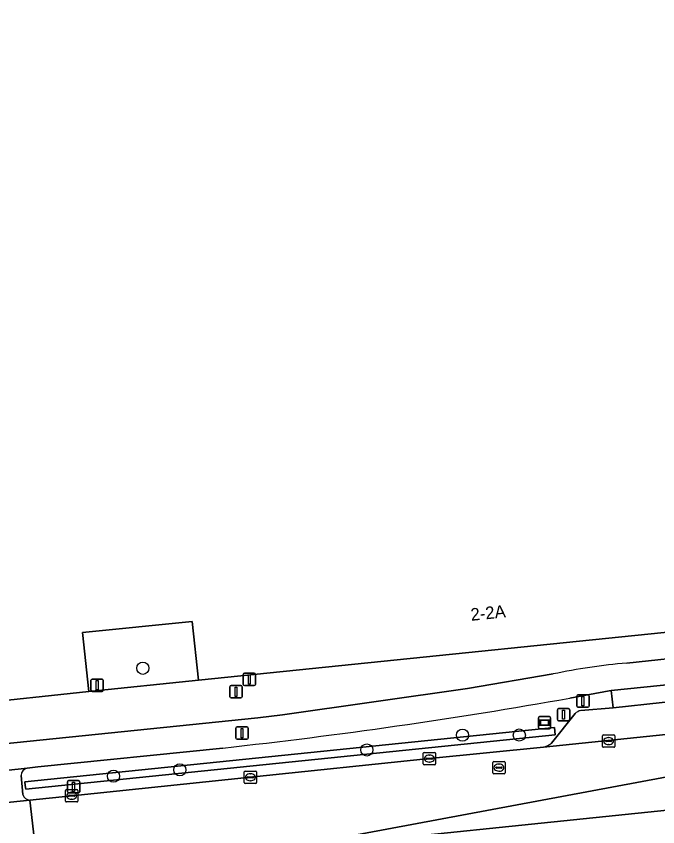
# Model space of a CAD drawing. Extents: x 160675 to 161153, y 383241 to 383714.
# Drawn here: x 161013.1 to 161064.7, y 383570 to 383635.2 of the extents above; entities that cross this region are included whole.
import ezdxf

# ---------------------------------------------------------------- set-up
doc = ezdxf.new("R2010")
doc.units = 0
for name, color, linetype in [('IMGEO_Afsluitpaal', 7, 'Continuous'), ('IMGEO_Berm_groen', 7, 'Continuous'), ('IMGEO_Boom', 7, 'Continuous'), ('IMGEO_Drukknoppaal', 7, 'Continuous'), ('IMGEO_Fietspad_gesloten', 7, 'Continuous'), ('IMGEO_Groenvoorziening', 7, 'Continuous'), ('IMGEO_Haag', 7, 'Continuous'), ('IMGEO_Kolk', 7, 'Continuous'), ('IMGEO_Lichtmast', 7, 'Continuous'), ('IMGEO_OVBaan_gesloten', 7, 'Continuous'), ('IMGEO_Pand', 7, 'Continuous'), ('IMGEO_Pand_nummerreeks', 7, 'Continuous'), ('IMGEO_Parkeervlak_open', 7, 'Continuous'), ('IMGEO_Rijbaan_lokaal_gesloten', 7, 'Continuous'), ('IMGEO_Rioolput', 7, 'Continuous'), ('IMGEO_Voetpad_open', 7, 'Continuous'), ('IMGEO_Wegwijzer', 7, 'Continuous')]:
    doc.layers.add(name, color=color, linetype=linetype)

msp = doc.modelspace()

# ---------------------------------------------------------------- linework, layer by layer
at = {"layer": 'IMGEO_Afsluitpaal'}
for p, q in [((161058.161, 383579.726), (161058.161, 383580.526)), ((161058.161, 383580.526), (161058.161, 383579.726)), ((161058.261, 383580.626), (161059.051, 383580.626)), ((161059.051, 383580.626), (161058.261, 383580.626)), ((161059.151, 383580.526), (161059.151, 383579.726)), ((161059.151, 383579.726), (161059.151, 383580.526)), ((161059.051, 383579.626), (161058.261, 383579.626)), ((161058.261, 383579.626), (161059.051, 383579.626)), ((161056.603, 383578.633), (161056.603, 383579.433)), ((161056.603, 383579.433), (161056.603, 383578.633)), ((161056.703, 383579.533), (161057.493, 383579.533)), ((161057.493, 383579.533), (161056.703, 383579.533)), ((161057.593, 383579.433), (161057.593, 383578.633)), ((161057.593, 383578.633), (161057.593, 383579.433)), ((161057.493, 383578.533), (161056.703, 383578.533)), ((161056.703, 383578.533), (161057.493, 383578.533))]:
    msp.add_line(p, q, dxfattribs=at)
for points in [[(161058.581, 383580.501), (161058.731, 383580.501), (161058.731, 383579.751), (161058.581, 383579.751), (161058.581, 383580.501)], [(161057.023, 383579.408), (161057.173, 383579.408), (161057.173, 383578.658), (161057.023, 383578.658), (161057.023, 383579.408)]]:
    msp.add_lwpolyline(points, dxfattribs=at)
for centre, start, end in [((161058.261, 383580.526), 90, 180), ((161058.261, 383580.526), 90, 180), ((161059.051, 383580.526), 0, 90), ((161059.051, 383580.526), 360, 90), ((161058.261, 383579.726), 180, 270), ((161058.261, 383579.726), 180, 270), ((161059.051, 383579.726), 270, 0), ((161059.051, 383579.726), 270, 0), ((161056.703, 383579.433), 90, 180), ((161056.703, 383579.433), 90, 180), ((161057.493, 383579.433), 0, 90), ((161057.493, 383579.433), 360, 90), ((161056.703, 383578.633), 180, 270), ((161056.703, 383578.633), 180, 270), ((161057.493, 383578.633), 270, 0), ((161057.493, 383578.633), 270, 0)]:
    msp.add_arc(centre, 0.1, start, end, dxfattribs=at)
at = {"layer": 'IMGEO_Berm_groen'}
for points in [[(161058.487, 383579.368), (161061.08, 383579.583), (161060.938, 383580.969), (161060.766, 383580.951), (161057.592, 383580.363)], [(161056.12, 383576.752), (161058.025, 383579.118)], [(161029.7, 383576.35), (161014.824, 383574.826), (161013.963, 383574.724)], [(161014.164, 383572.163), (161017.538, 383572.511), (161031.914, 383573.995), (161046.311, 383575.497), (161055.488, 383576.424)], [(161034.895, 383568.454), (161014.99, 383566.38), (161015.019, 383566.144), (161038.417, 383568.551), (161084.138, 383573.282), (161083.912, 383576.034)], [(161083.912, 383576.034), (161067.416, 383574.334), (161065.429, 383574.038), (161038.862, 383569.063)], [(161013.477, 383574.137), (161013.611, 383572.599)]]:
    msp.add_lwpolyline(points, dxfattribs=at)
msp.add_lwpolyline([(161056.358, 383578.002), (161056.389, 383577.704), (161056.42, 383577.406), (161013.839, 383573.04), (161013.808, 383573.338), (161013.777, 383573.636)], close=True, dxfattribs=at)
for centre, radius, start, end in [((160983.214, 383998.386), 424.589, 276.28566, 280.08898), ((161058.724, 383578.377), 1.019, 103.47843, 133.35947), ((161055.156, 383577.836), 1.45, 283.21708, 311.6404), ((161014.063, 383574.146), 0.586, 99.84561, 180.90904), ((161014.195, 383572.771), 0.609, 196.40969, 267.08392)]:
    msp.add_arc(centre, radius, start, end, dxfattribs=at)
at = {"layer": 'IMGEO_Boom'}
for centre in [(161023.265, 383582.766), (161048.966, 383577.378), (161053.538, 383577.393), (161041.279, 383576.195), (161026.237, 383574.59), (161020.895, 383574.084)]:
    msp.add_circle(centre, 0.489, dxfattribs=at)
at = {"layer": 'IMGEO_Drukknoppaal'}
for p, q in [((161031.328, 383581.471), (161031.328, 383582.271)), ((161031.328, 383582.271), (161031.328, 383581.471)), ((161031.428, 383582.371), (161032.218, 383582.371)), ((161032.218, 383582.371), (161031.428, 383582.371)), ((161032.318, 383582.271), (161032.318, 383581.471)), ((161032.318, 383581.471), (161032.318, 383582.271)), ((161019.09, 383581), (161019.09, 383581.8)), ((161019.09, 383581.8), (161019.09, 383581)), ((161019.19, 383581.9), (161019.98, 383581.9)), ((161019.98, 383581.9), (161019.19, 383581.9)), ((161020.08, 383581.8), (161020.08, 383581)), ((161020.08, 383581), (161020.08, 383581.8)), ((161019.98, 383580.9), (161019.19, 383580.9)), ((161019.19, 383580.9), (161019.98, 383580.9)), ((161030.256, 383580.479), (161030.256, 383581.279)), ((161030.256, 383581.279), (161030.256, 383580.479)), ((161030.356, 383581.379), (161031.146, 383581.379)), ((161031.146, 383581.379), (161030.356, 383581.379)), ((161031.246, 383581.279), (161031.246, 383580.479)), ((161031.246, 383580.479), (161031.246, 383581.279)), ((161032.218, 383581.371), (161031.428, 383581.371)), ((161031.428, 383581.371), (161032.218, 383581.371)), ((161031.146, 383580.379), (161030.356, 383580.379)), ((161030.356, 383580.379), (161031.146, 383580.379)), ((161030.737, 383577.152), (161030.737, 383577.952)), ((161030.737, 383577.952), (161030.737, 383577.152)), ((161030.837, 383578.052), (161031.627, 383578.052)), ((161031.627, 383578.052), (161030.837, 383578.052)), ((161031.727, 383577.952), (161031.727, 383577.152)), ((161031.727, 383577.152), (161031.727, 383577.952)), ((161031.627, 383577.052), (161030.837, 383577.052)), ((161030.837, 383577.052), (161031.627, 383577.052))]:
    msp.add_line(p, q, dxfattribs=at)
for points in [[(161031.748, 383582.246), (161031.898, 383582.246), (161031.898, 383581.496), (161031.748, 383581.496), (161031.748, 383582.246)], [(161019.51, 383581.775), (161019.66, 383581.775), (161019.66, 383581.025), (161019.51, 383581.025), (161019.51, 383581.775)], [(161030.676, 383581.254), (161030.826, 383581.254), (161030.826, 383580.504), (161030.676, 383580.504), (161030.676, 383581.254)], [(161031.157, 383577.927), (161031.307, 383577.927), (161031.307, 383577.177), (161031.157, 383577.177), (161031.157, 383577.927)]]:
    msp.add_lwpolyline(points, dxfattribs=at)
for centre, start, end in [((161031.428, 383582.271), 90, 180), ((161031.428, 383582.271), 90, 180), ((161032.218, 383582.271), 0, 90), ((161032.218, 383582.271), 360, 90), ((161019.19, 383581.8), 90, 180), ((161019.19, 383581.8), 90, 180), ((161019.98, 383581.8), 0, 90), ((161019.98, 383581.8), 360, 90), ((161019.19, 383581), 180, 270), ((161019.19, 383581), 180, 270), ((161019.98, 383581), 270, 0), ((161019.98, 383581), 270, 0), ((161030.356, 383581.279), 90, 180), ((161030.356, 383581.279), 90, 180), ((161031.146, 383581.279), 0, 90), ((161031.146, 383581.279), 360, 90), ((161031.428, 383581.471), 180, 270), ((161031.428, 383581.471), 180, 270), ((161032.218, 383581.471), 270, 0), ((161032.218, 383581.471), 270, 0), ((161030.356, 383580.479), 180, 270), ((161030.356, 383580.479), 180, 270), ((161031.146, 383580.479), 270, 0), ((161031.146, 383580.479), 270, 0), ((161030.837, 383577.952), 90, 180), ((161030.837, 383577.952), 90, 180), ((161031.627, 383577.952), 0, 90), ((161031.627, 383577.952), 360, 90), ((161030.837, 383577.152), 180, 270), ((161030.837, 383577.152), 180, 270), ((161031.627, 383577.152), 270, 0), ((161031.627, 383577.152), 270, 0)]:
    msp.add_arc(centre, 0.1, start, end, dxfattribs=at)
at = {"layer": 'IMGEO_Fietspad_gesloten'}
for points in [[(161120.919, 383585.807), (161124.393, 383586.061), (161124.031, 383588.251), (161097.14, 383585.472), (161095.135, 383585.325), (161088.148, 383584.88), (161085.622, 383584.741), (161084.155, 383584.661), (161072.168, 383584.096), (161068.177, 383583.808), (161062.195, 383583.186)], [(161056.263, 383582.305), (161049.373, 383581.126), (161034.486, 383579.01), (161032.513, 383578.778), (161009.712, 383576.451), (161000.877, 383575.549), (161003.815, 383573.673), (161007.334, 383574.037), (161007.359, 383574.04), (161010.5, 383574.361), (161010.512, 383574.362), (161013.963, 383574.724), (161014.824, 383574.826), (161029.7, 383576.35)], [(161057.592, 383580.363), (161060.766, 383580.951), (161060.938, 383580.969), (161068.814, 383581.779), (161068.858, 383581.784), (161074.699, 383582.085), (161084.836, 383582.551)]]:
    msp.add_lwpolyline(points, dxfattribs=at)
for centre, radius, start, end in [((161066.606, 383533.077), 50.303, 95.03024, 101.865), ((160983.214, 383998.386), 424.589, 276.28566, 280.08898)]:
    msp.add_arc(centre, radius, start, end, dxfattribs=at)
at = {"layer": 'IMGEO_Groenvoorziening'}
for points in [[(161027.74, 383581.8), (161027.23, 383586.54), (161018.41, 383585.64), (161018.91, 383580.89)], [(161056.42, 383577.406), (161056.389, 383577.704), (161056.358, 383578.002), (161013.777, 383573.636), (161013.808, 383573.338), (161013.839, 383573.04)]]:
    msp.add_lwpolyline(points, close=True, dxfattribs=at)
at = {"layer": 'IMGEO_Haag'}
msp.add_lwpolyline([(161056.42, 383577.406), (161056.389, 383577.704), (161056.358, 383578.002), (161013.777, 383573.636), (161013.808, 383573.338), (161013.839, 383573.04)], close=True, dxfattribs=at)
at = {"layer": 'IMGEO_Kolk'}
for p, q in [((161060.225, 383576.483), (161060.225, 383577.335)), ((161060.3, 383577.409), (161061.152, 383577.409)), ((161060.527, 383576.952), (161060.925, 383576.952)), ((161060.713, 383577.189), (161060.738, 383577.189)), ((161061.226, 383577.335), (161061.226, 383576.483)), ((161061.152, 383576.409), (161060.3, 383576.409)), ((161060.484, 383576.903), (161060.484, 383576.915)), ((161060.922, 383576.866), (161060.524, 383576.866)), ((161060.736, 383576.629), (161060.711, 383576.629)), ((161060.968, 383576.915), (161060.968, 383576.903)), ((161045.81, 383575.071), (161045.81, 383575.923)), ((161045.885, 383575.997), (161046.737, 383575.997)), ((161046.298, 383575.777), (161046.323, 383575.777)), ((161046.811, 383575.923), (161046.811, 383575.071)), ((161046.737, 383574.997), (161045.885, 383574.997)), ((161046.069, 383575.491), (161046.069, 383575.503)), ((161046.507, 383575.454), (161046.109, 383575.454)), ((161046.112, 383575.54), (161046.51, 383575.54)), ((161046.321, 383575.217), (161046.296, 383575.217)), ((161046.553, 383575.503), (161046.553, 383575.491)), ((161031.413, 383573.569), (161031.413, 383574.421)), ((161031.488, 383574.495), (161032.34, 383574.495)), ((161032.414, 383574.421), (161032.414, 383573.569)), ((161031.672, 383573.989), (161031.672, 383574.001)), ((161032.11, 383573.952), (161031.712, 383573.952)), ((161031.715, 383574.038), (161032.113, 383574.038)), ((161031.924, 383573.715), (161031.899, 383573.715)), ((161031.901, 383574.275), (161031.926, 383574.275)), ((161032.156, 383574.001), (161032.156, 383573.989)), ((161032.34, 383573.495), (161031.488, 383573.495)), ((161017.037, 383572.085), (161017.037, 383572.937)), ((161017.112, 383573.011), (161017.964, 383573.011)), ((161017.296, 383572.505), (161017.296, 383572.517)), ((161017.734, 383572.468), (161017.336, 383572.468)), ((161017.339, 383572.554), (161017.737, 383572.554)), ((161017.525, 383572.791), (161017.55, 383572.791)), ((161017.78, 383572.517), (161017.78, 383572.505)), ((161018.038, 383572.937), (161018.038, 383572.085)), ((161017.964, 383572.011), (161017.112, 383572.011)), ((161017.548, 383572.231), (161017.523, 383572.231))]:
    msp.add_line(p, q, dxfattribs=at)
for points in [[(161060.225, 383576.483), (161060.225, 383577.335)], [(161060.3, 383577.409), (161061.152, 383577.409)], [(161061.226, 383577.335), (161061.226, 383576.483)], [(161061.152, 383576.409), (161060.3, 383576.409)], [(161045.81, 383575.071), (161045.81, 383575.923)], [(161045.885, 383575.997), (161046.737, 383575.997)], [(161046.811, 383575.923), (161046.811, 383575.071)], [(161046.737, 383574.997), (161045.885, 383574.997)], [(161031.413, 383573.569), (161031.413, 383574.421)], [(161031.488, 383574.495), (161032.34, 383574.495)], [(161032.414, 383574.421), (161032.414, 383573.569)], [(161032.34, 383573.495), (161031.488, 383573.495)], [(161017.037, 383572.085), (161017.037, 383572.937)], [(161017.112, 383573.011), (161017.964, 383573.011)], [(161018.038, 383572.937), (161018.038, 383572.085)], [(161017.964, 383572.011), (161017.112, 383572.011)]]:
    msp.add_lwpolyline(points, dxfattribs=at)
for centre, radius, start, end in [((161060.302, 383577.333), 0.0765, 91.55205, 178.44795), ((161060.302, 383577.333), 0.0765, 91.55205, 178.44795), ((161060.524, 383576.912), 0.0403, 85.87752, 175.75265), ((161060.929, 383576.914), 0.0386, 1.73085, 96.63898), ((161061.15, 383577.333), 0.0765, 1.55205, 88.44795), ((161061.15, 383577.333), 0.0765, 1.55205, 88.44795), ((161060.302, 383576.485), 0.0765, 181.55205, 268.44795), ((161060.302, 383576.485), 0.0765, 181.55205, 268.44795), ((161060.521, 383576.902), 0.0366, 178.93798, 274.71019), ((161060.925, 383576.909), 0.043, 264.86636, 352.45326), ((161061.15, 383576.485), 0.0765, 271.55205, 358.44795), ((161061.15, 383576.485), 0.0765, 271.55205, 358.44795), ((161045.887, 383575.921), 0.0765, 91.55205, 178.44795), ((161045.887, 383575.921), 0.0765, 91.55205, 178.44795), ((161046.735, 383575.921), 0.0765, 1.55205, 88.44795), ((161046.735, 383575.921), 0.0765, 1.55205, 88.44795), ((161045.887, 383575.073), 0.0765, 181.55205, 268.44795), ((161045.887, 383575.073), 0.0765, 181.55205, 268.44795), ((161046.109, 383575.5), 0.0403, 85.87752, 175.75265), ((161046.106, 383575.49), 0.0366, 178.93798, 274.71019), ((161046.51, 383575.497), 0.043, 264.86636, 352.45326), ((161046.514, 383575.502), 0.0386, 1.73085, 96.63898), ((161046.735, 383575.073), 0.0765, 271.55205, 358.44795), ((161046.735, 383575.073), 0.0765, 271.55205, 358.44795), ((161031.49, 383574.419), 0.0765, 91.55205, 178.44795), ((161031.49, 383574.419), 0.0765, 91.55205, 178.44795), ((161032.338, 383574.419), 0.0765, 1.55205, 88.44795), ((161032.338, 383574.419), 0.0765, 1.55205, 88.44795), ((161031.712, 383573.998), 0.0403, 85.87752, 175.75265), ((161031.709, 383573.988), 0.0366, 178.93798, 274.71019), ((161032.113, 383573.995), 0.043, 264.86636, 352.45326), ((161032.117, 383574), 0.0386, 1.73085, 96.63898), ((161031.49, 383573.571), 0.0765, 181.55205, 268.44795), ((161031.49, 383573.571), 0.0765, 181.55205, 268.44795), ((161032.338, 383573.571), 0.0765, 271.55205, 358.44795), ((161032.338, 383573.571), 0.0765, 271.55205, 358.44795), ((161017.114, 383572.935), 0.0765, 91.55205, 178.44795), ((161017.114, 383572.935), 0.0765, 91.55205, 178.44795), ((161017.336, 383572.514), 0.0403, 85.87752, 175.75265), ((161017.333, 383572.504), 0.0366, 178.93798, 274.71019), ((161017.737, 383572.511), 0.043, 264.86636, 352.45326), ((161017.741, 383572.516), 0.0386, 1.73085, 96.63898), ((161017.962, 383572.935), 0.0765, 1.55205, 88.44795), ((161017.962, 383572.935), 0.0765, 1.55205, 88.44795), ((161017.114, 383572.087), 0.0765, 181.55205, 268.44795), ((161017.114, 383572.087), 0.0765, 181.55205, 268.44795), ((161017.962, 383572.087), 0.0765, 271.55205, 358.44795), ((161017.962, 383572.087), 0.0765, 271.55205, 358.44795)]:
    msp.add_arc(centre, radius, start, end, dxfattribs=at)
for centre, major_axis, ratio, start_param, end_param in [((161060.712, 383576.909), (-0.387, 0.002), 0.722429, 4.712389, 7.853982), ((161060.737, 383576.909), (-0.39, 0.002), 0.717154, 1.570796, 4.712389), ((161046.297, 383575.497), (-0.387, 0.002), 0.722429, 4.712389, 7.853982), ((161046.322, 383575.497), (-0.39, 0.002), 0.717154, 1.570796, 4.712389), ((161031.9, 383573.995), (-0.387, 0.002), 0.722429, 4.712389, 7.853982), ((161031.925, 383573.995), (-0.39, 0.002), 0.717154, 1.570796, 4.712389), ((161017.524, 383572.511), (-0.387, 0.002), 0.722429, 4.712389, 7.853982), ((161017.549, 383572.511), (-0.39, 0.002), 0.717154, 1.570796, 4.712389)]:
    msp.add_ellipse(centre, major_axis=major_axis, ratio=ratio, start_param=start_param, end_param=end_param, dxfattribs=at)
at = {"layer": 'IMGEO_Lichtmast'}
for p, q in [((161017.292, 383573.734), (161018.082, 383573.734)), ((161018.082, 383573.734), (161017.292, 383573.734)), ((161017.192, 383572.834), (161017.192, 383573.634)), ((161017.192, 383573.634), (161017.192, 383572.834)), ((161018.182, 383573.634), (161018.182, 383572.834)), ((161018.182, 383572.834), (161018.182, 383573.634)), ((161018.082, 383572.734), (161017.292, 383572.734)), ((161017.292, 383572.734), (161018.082, 383572.734))]:
    msp.add_line(p, q, dxfattribs=at)
msp.add_lwpolyline([(161017.612, 383573.609), (161017.762, 383573.609), (161017.762, 383572.859), (161017.612, 383572.859), (161017.612, 383573.609)], dxfattribs=at)
for centre, start, end in [((161017.292, 383573.634), 90, 180), ((161017.292, 383573.634), 90, 180), ((161018.082, 383573.634), 0, 90), ((161018.082, 383573.634), 360, 90), ((161017.292, 383572.834), 180, 270), ((161017.292, 383572.834), 180, 270), ((161018.082, 383572.834), 270, 0), ((161018.082, 383572.834), 270, 0)]:
    msp.add_arc(centre, 0.1, start, end, dxfattribs=at)
at = {"layer": 'IMGEO_OVBaan_gesloten'}
msp.add_lwpolyline([(161099.72, 383571.421), (161128.738, 383574.467), (161128.396, 383577.816), (161127.033, 383577.671), (161125.413, 383577.499), (161107.04, 383575.646), (161088.192, 383573.701), (161084.138, 383573.282), (161038.417, 383568.551), (161015.019, 383566.144), (161015.035, 383565.999), (161015.167, 383562.758), (161045.124, 383565.881)], close=True, dxfattribs=at)
at = {"layer": 'IMGEO_Pand'}
msp.add_lwpolyline([(161085.53, 383662.01), (161003.438, 383653.613), (161003.926, 383648.838), (161000, 383648.437), (160999.151, 383648.35), (161000, 383640.144), (161000.191, 383638.296), (161000.887, 383631.567), (161001.177, 383628.766), (161001.334, 383627.253), (161001.934, 383621.456), (161002.067, 383620.168), (161002.684, 383614.206), (161003.697, 383604.41), (161004.319, 383598.403), (161005.816, 383583.932), (161007.41, 383584.1), (161007.86, 383579.72), (161009.37, 383579.88), (161018.91, 383580.89), (161018.41, 383585.64), (161027.23, 383586.54), (161027.74, 383581.8), (161076.456, 383586.789)], dxfattribs=at)
at = {"layer": 'IMGEO_Parkeervlak_open'}
for points in [[(161071.725, 383580.703), (161068.959, 383580.428), (161061.08, 383579.583), (161058.487, 383579.368)], [(161058.025, 383579.118), (161056.12, 383576.752)], [(161055.488, 383576.424), (161075.158, 383578.46)]]:
    msp.add_lwpolyline(points, dxfattribs=at)
for centre, radius, start, end in [((161058.724, 383578.377), 1.019, 103.47843, 133.35947), ((161055.156, 383577.836), 1.45, 283.21708, 311.6404)]:
    msp.add_arc(centre, radius, start, end, dxfattribs=at)
at = {"layer": 'IMGEO_Rijbaan_lokaal_gesloten'}
for points in [[(161118.029, 383582.893), (161109.18, 383581.972), (161094.799, 383580.465), (161078.421, 383578.799), (161075.158, 383578.46), (161055.488, 383576.424), (161046.311, 383575.497), (161031.914, 383573.995), (161017.538, 383572.511), (161014.164, 383572.163), (161014.554, 383568.898), (161014.99, 383566.38), (161034.895, 383568.454)], [(161038.862, 383569.063), (161065.429, 383574.038), (161067.416, 383574.334), (161083.912, 383576.034)], [(161014.554, 383568.898), (161014.164, 383572.163), (161010.778, 383571.812), (161010.753, 383571.81), (161007.607, 383571.479), (161007.579, 383571.476)]]:
    msp.add_lwpolyline(points, dxfattribs=at)
at = {"layer": 'IMGEO_Rioolput'}
for p, q in [((161051.404, 383574.345), (161051.404, 383575.197)), ((161051.479, 383575.271), (161052.331, 383575.271)), ((161051.892, 383575.051), (161051.917, 383575.051)), ((161052.405, 383575.197), (161052.405, 383574.345)), ((161051.663, 383574.765), (161051.663, 383574.777)), ((161052.101, 383574.728), (161051.703, 383574.728)), ((161051.706, 383574.814), (161052.104, 383574.814)), ((161051.915, 383574.491), (161051.89, 383574.491)), ((161052.147, 383574.777), (161052.147, 383574.765)), ((161052.331, 383574.271), (161051.479, 383574.271))]:
    msp.add_line(p, q, dxfattribs=at)
for points in [[(161051.404, 383574.345), (161051.404, 383575.197)], [(161051.479, 383575.271), (161052.331, 383575.271)], [(161052.405, 383575.197), (161052.405, 383574.345)], [(161052.331, 383574.271), (161051.479, 383574.271)]]:
    msp.add_lwpolyline(points, dxfattribs=at)
for centre, radius, start, end in [((161051.481, 383575.195), 0.0765, 91.55205, 178.44795), ((161051.481, 383575.195), 0.0765, 91.55205, 178.44795), ((161052.329, 383575.195), 0.0765, 1.55205, 88.44795), ((161052.329, 383575.195), 0.0765, 1.55205, 88.44795), ((161051.481, 383574.347), 0.0765, 181.55205, 268.44795), ((161051.481, 383574.347), 0.0765, 181.55205, 268.44795), ((161051.703, 383574.774), 0.0403, 85.87752, 175.75265), ((161051.7, 383574.764), 0.0366, 178.93798, 274.71019), ((161052.104, 383574.771), 0.043, 264.86636, 352.45326), ((161052.108, 383574.776), 0.0386, 1.73085, 96.63898), ((161052.329, 383574.347), 0.0765, 271.55205, 358.44795), ((161052.329, 383574.347), 0.0765, 271.55205, 358.44795)]:
    msp.add_arc(centre, radius, start, end, dxfattribs=at)
for centre, major_axis, ratio, start_param, end_param in [((161051.891, 383574.771), (-0.387, 0.002), 0.722429, 4.712389, 7.853982), ((161051.916, 383574.771), (-0.39, 0.002), 0.717154, 1.570796, 4.712389)]:
    msp.add_ellipse(centre, major_axis=major_axis, ratio=ratio, start_param=start_param, end_param=end_param, dxfattribs=at)
at = {"layer": 'IMGEO_Voetpad_open'}
for points in [[(161062.195, 383583.186), (161068.177, 383583.808), (161072.168, 383584.096), (161084.155, 383584.661), (161085.622, 383584.741), (161085.197, 383587.691), (161076.456, 383586.789), (161027.74, 383581.8), (161018.91, 383580.89), (161009.37, 383579.88), (161007.86, 383579.72), (161006.305, 383579.479), (161005.816, 383583.932), (161004.319, 383598.403)], [(161034.486, 383579.01), (161049.373, 383581.126), (161056.263, 383582.305)], [(161000.877, 383575.549), (161009.712, 383576.451), (161032.513, 383578.778), (161034.486, 383579.01)], [(161013.963, 383574.724), (161010.512, 383574.362)], [(161013.611, 383572.599), (161013.477, 383574.137)], [(161010.778, 383571.812), (161014.164, 383572.163)]]:
    msp.add_lwpolyline(points, dxfattribs=at)
msp.add_lwpolyline([(161068.814, 383581.779), (161060.938, 383580.969), (161061.08, 383579.583), (161068.959, 383580.428)], close=True, dxfattribs=at)
for centre, radius, start, end in [((161066.606, 383533.077), 50.303, 95.03024, 101.865), ((161014.063, 383574.146), 0.586, 99.84561, 180.90904), ((161014.195, 383572.771), 0.609, 196.40969, 267.08392)]:
    msp.add_arc(centre, radius, start, end, dxfattribs=at)
at = {"layer": 'IMGEO_Wegwijzer'}
for p, q in [((161055.071, 383577.989), (161055.071, 383578.789)), ((161055.071, 383578.789), (161055.071, 383577.989)), ((161055.171, 383578.889), (161055.961, 383578.889)), ((161055.961, 383578.889), (161055.171, 383578.889)), ((161056.061, 383578.789), (161056.061, 383577.989)), ((161056.061, 383577.989), (161056.061, 383578.789)), ((161055.961, 383577.889), (161055.171, 383577.889)), ((161055.171, 383577.889), (161055.961, 383577.889))]:
    msp.add_line(p, q, dxfattribs=at)
for points in [[(161055.172, 383578.621), (161055.96, 383578.621), (161055.96, 383578.157), (161055.172, 383578.157), (161055.172, 383578.621)], [(161055.237, 383578.556), (161055.237, 383578.222), (161055.895, 383578.222), (161055.895, 383578.556), (161055.237, 383578.556)]]:
    msp.add_lwpolyline(points, dxfattribs=at)
for centre, start, end in [((161055.171, 383578.789), 90, 180), ((161055.171, 383578.789), 90, 180), ((161055.961, 383578.789), 0, 90), ((161055.961, 383578.789), 360, 90), ((161055.171, 383577.989), 180, 270), ((161055.171, 383577.989), 180, 270), ((161055.961, 383577.989), 270, 0), ((161055.961, 383577.989), 270, 0)]:
    msp.add_arc(centre, 0.1, start, end, dxfattribs=at)

# ---------------------------------------------------------------- texts
at = {"layer": 'IMGEO_Pand_nummerreeks'}
msp.add_text('2-2A', height=1, rotation=5.84727, dxfattribs=at).set_placement((161049.677, 383586.58))

doc.saveas('drawing.dxf')
